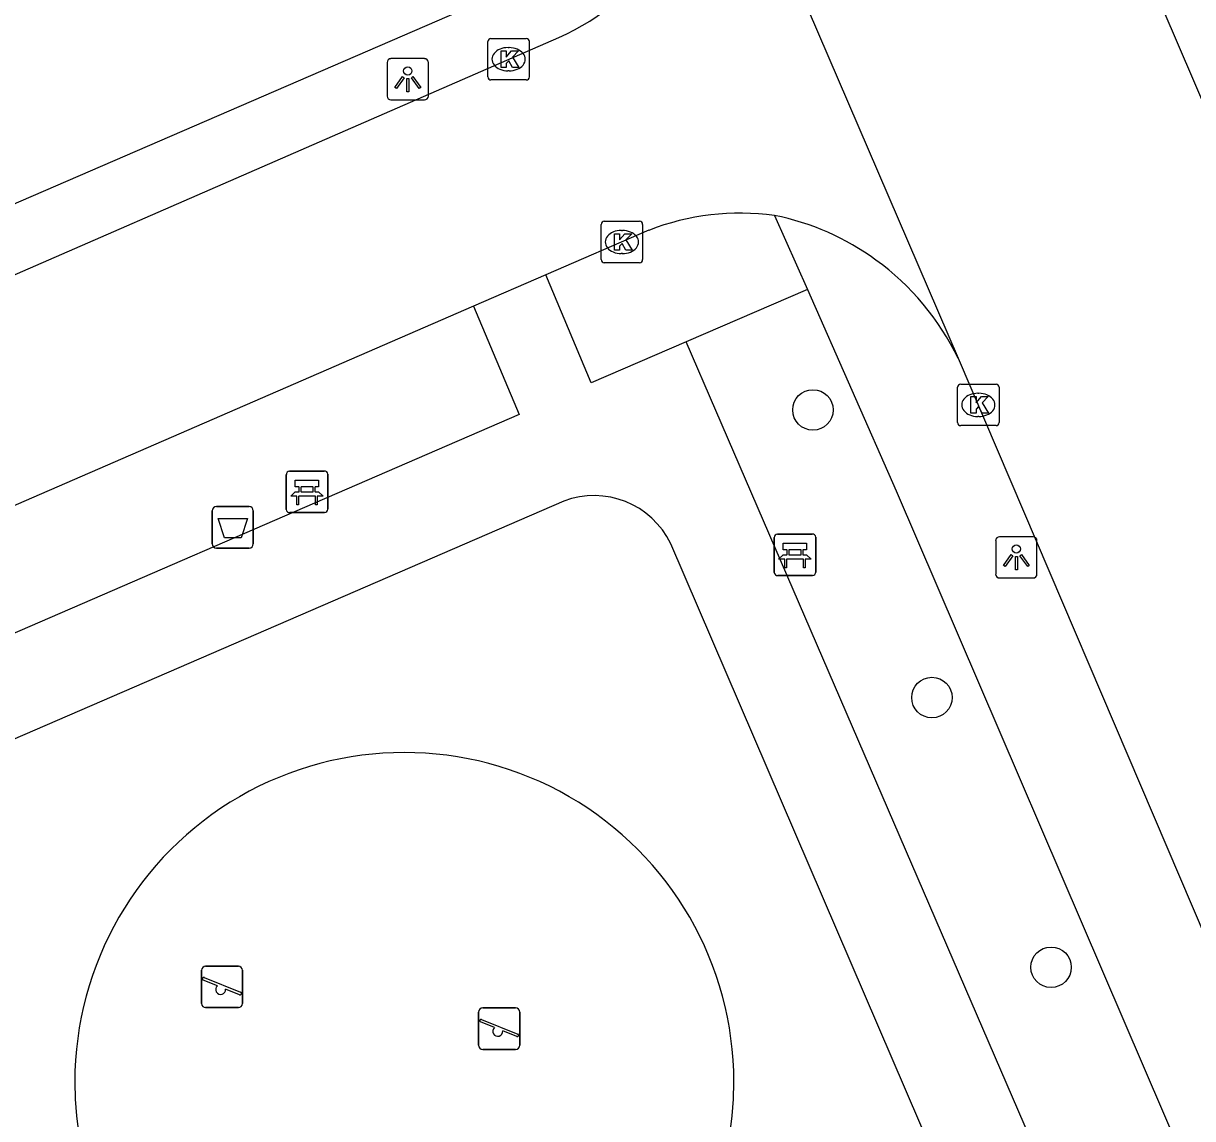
# Model space of a CAD drawing. Extents: x 159353 to 160616, y 385893 to 387321.
# Drawn here: x 159577.86 to 159606.08, y 386153.33 to 386179.76 of the extents above; entities that cross this region are included whole.
import ezdxf

# ---------------------------------------------------------------- set-up
doc = ezdxf.new("R2010")
doc.units = 0
for name, color, linetype in [('IMGEO_Afvalbak', 7, 'Continuous'), ('IMGEO_Bank', 7, 'Continuous'), ('IMGEO_Boom', 7, 'Continuous'), ('IMGEO_Groenvoorziening', 7, 'Continuous'), ('IMGEO_Kolk', 7, 'Continuous'), ('IMGEO_Lichtpunt', 7, 'Continuous'), ('IMGEO_Rijbaan_lokaal_gesloten', 7, 'Continuous'), ('IMGEO_Rijbaan_lokaal_open', 7, 'Continuous'), ('IMGEO_Speelvoorziening', 7, 'Continuous'), ('IMGEO_Voetpad_halfverhard', 7, 'Continuous'), ('IMGEO_Voetpad_open', 7, 'Continuous')]:
    doc.layers.add(name, color=color, linetype=linetype)

msp = doc.modelspace()

# ---------------------------------------------------------------- linework, layer by layer
at = {"layer": 'IMGEO_Afvalbak'}
for p, q in [((159582.418, 386167.197), (159582.418, 386167.997)), ((159582.418, 386167.997), (159582.418, 386167.197)), ((159582.518, 386168.097), (159583.308, 386168.097)), ((159583.308, 386168.097), (159582.518, 386168.097)), ((159583.408, 386167.997), (159583.408, 386167.197)), ((159583.408, 386167.197), (159583.408, 386167.997)), ((159583.308, 386167.097), (159582.518, 386167.097)), ((159582.518, 386167.097), (159583.308, 386167.097))]:
    msp.add_line(p, q, dxfattribs=at)
msp.add_lwpolyline([(159582.561, 386167.811), (159583.265, 386167.811), (159583.116, 386167.341), (159582.71, 386167.341), (159582.561, 386167.811)], dxfattribs=at)
for centre, start, end in [((159582.518, 386167.997), 90, 180), ((159582.518, 386167.997), 90, 180), ((159583.308, 386167.997), 0, 90), ((159583.308, 386167.997), 360, 90), ((159582.518, 386167.197), 180, 270), ((159582.518, 386167.197), 180, 270), ((159583.308, 386167.197), 270, 0), ((159583.308, 386167.197), 270, 0)]:
    msp.add_arc(centre, 0.1, start, end, dxfattribs=at)
at = {"layer": 'IMGEO_Bank'}
for p, q in [((159584.206, 386168.029), (159584.206, 386168.87)), ((159584.206, 386168.87), (159584.206, 386168.029)), ((159584.281, 386168.954), (159585.122, 386168.954)), ((159585.122, 386168.954), (159584.281, 386168.954)), ((159585.206, 386168.879), (159585.206, 386168.038)), ((159585.206, 386168.038), (159585.206, 386168.879)), ((159584.515, 386168.46), (159584.515, 386168.566)), ((159584.559, 386168.566), (159584.559, 386168.46)), ((159584.847, 386168.572), (159584.565, 386168.572)), ((159584.853, 386168.46), (159584.853, 386168.566)), ((159584.897, 386168.566), (159584.897, 386168.46)), ((159584.903, 386168.352), (159584.51, 386168.352)), ((159584.565, 386168.454), (159584.847, 386168.454)), ((159585.131, 386167.954), (159584.29, 386167.954)), ((159584.29, 386167.954), (159585.131, 386167.954)), ((159596.058, 386167.435), (159596.899, 386167.435)), ((159596.899, 386167.435), (159596.058, 386167.435)), ((159595.983, 386166.51), (159595.983, 386167.351)), ((159595.983, 386167.351), (159595.983, 386166.51)), ((159596.983, 386167.36), (159596.983, 386166.519)), ((159596.983, 386166.519), (159596.983, 386167.36)), ((159596.68, 386166.833), (159596.287, 386166.833)), ((159596.292, 386166.941), (159596.292, 386167.047)), ((159596.336, 386167.047), (159596.336, 386166.941)), ((159596.624, 386167.053), (159596.342, 386167.053)), ((159596.342, 386166.935), (159596.624, 386166.935)), ((159596.63, 386166.941), (159596.63, 386167.047)), ((159596.674, 386167.047), (159596.674, 386166.941)), ((159596.908, 386166.435), (159596.067, 386166.435)), ((159596.067, 386166.435), (159596.908, 386166.435))]:
    msp.add_line(p, q, dxfattribs=at)
for points in [[(159584.509, 386168.572), (159584.423, 386168.572), (159584.423, 386168.733), (159584.986, 386168.733), (159584.986, 386168.572), (159584.903, 386168.572)], [(159584.453, 386168.352), (159584.311, 386168.352), (159584.423, 386168.454), (159584.509, 386168.454)], [(159584.503, 386168.345), (159584.503, 386168.138), (159584.46, 386168.138), (159584.46, 386168.345)], [(159584.903, 386168.454), (159584.986, 386168.454), (159585.098, 386168.352), (159584.959, 386168.352)], [(159584.953, 386168.345), (159584.953, 386168.138), (159584.909, 386168.138), (159584.909, 386168.345)], [(159596.286, 386167.053), (159596.2, 386167.053), (159596.2, 386167.214), (159596.763, 386167.214), (159596.763, 386167.053), (159596.68, 386167.053)], [(159596.23, 386166.833), (159596.088, 386166.833), (159596.2, 386166.935), (159596.286, 386166.935)], [(159596.28, 386166.826), (159596.28, 386166.619), (159596.237, 386166.619), (159596.237, 386166.826)], [(159596.68, 386166.935), (159596.763, 386166.935), (159596.875, 386166.833), (159596.736, 386166.833)], [(159596.73, 386166.826), (159596.73, 386166.619), (159596.686, 386166.619), (159596.686, 386166.826)]]:
    msp.add_lwpolyline(points, dxfattribs=at)
for centre, radius, start, end in [((159584.284, 386168.876), 0.0779, 92.4484, 184.2845), ((159584.284, 386168.876), 0.0779, 92.4484, 184.2845), ((159585.128, 386168.876), 0.0779, 2.4484, 94.2845), ((159585.128, 386168.876), 0.0779, 2.4484, 94.2845), ((159584.508, 386168.565), 0.00671, 2.8957, 87.1043), ((159584.565, 386168.565), 0.00671, 92.8957, 177.1043), ((159584.847, 386168.565), 0.00671, 2.8957, 87.1043), ((159584.904, 386168.565), 0.00671, 92.8957, 177.1043), ((159584.453, 386168.345), 0.00671, 2.8957, 87.1043), ((159584.51, 386168.345), 0.00671, 92.8957, 177.1043), ((159584.508, 386168.461), 0.00671, 272.8957, 357.1043), ((159584.565, 386168.461), 0.00671, 182.8957, 267.1043), ((159584.847, 386168.461), 0.00671, 272.8957, 357.1043), ((159584.904, 386168.461), 0.00671, 182.8957, 267.1043), ((159584.902, 386168.345), 0.00671, 2.8957, 87.1043), ((159584.959, 386168.345), 0.00671, 92.8957, 177.1043), ((159584.284, 386168.032), 0.0779, 182.4484, 274.2845), ((159584.284, 386168.032), 0.0779, 182.4484, 274.2845), ((159585.128, 386168.032), 0.0779, 272.4484, 4.2845), ((159585.128, 386168.032), 0.0779, 272.4484, 4.2845), ((159596.061, 386167.357), 0.0779, 92.4484, 184.2845), ((159596.061, 386167.357), 0.0779, 92.4484, 184.2845), ((159596.905, 386167.357), 0.0779, 2.4484, 94.2845), ((159596.905, 386167.357), 0.0779, 2.4484, 94.2845), ((159596.23, 386166.826), 0.00671, 2.8957, 87.1043), ((159596.287, 386166.826), 0.00671, 92.8957, 177.1043), ((159596.285, 386167.046), 0.00671, 2.8957, 87.1043), ((159596.285, 386166.942), 0.00671, 272.8957, 357.1043), ((159596.342, 386167.046), 0.00671, 92.8957, 177.1043), ((159596.342, 386166.942), 0.00671, 182.8957, 267.1043), ((159596.624, 386167.046), 0.00671, 2.8957, 87.1043), ((159596.624, 386166.942), 0.00671, 272.8957, 357.1043), ((159596.681, 386167.046), 0.00671, 92.8957, 177.1043), ((159596.681, 386166.942), 0.00671, 182.8957, 267.1043), ((159596.679, 386166.826), 0.00671, 2.8957, 87.1043), ((159596.736, 386166.826), 0.00671, 92.8957, 177.1043), ((159596.061, 386166.513), 0.0779, 182.4484, 274.2845), ((159596.061, 386166.513), 0.0779, 182.4484, 274.2845), ((159596.905, 386166.513), 0.0779, 272.4484, 4.2845), ((159596.905, 386166.513), 0.0779, 272.4484, 4.2845)]:
    msp.add_arc(centre, radius, start, end, dxfattribs=at)
at = {"layer": 'IMGEO_Boom'}
for centre in [(159596.916, 386170.431), (159599.789, 386163.489), (159602.663, 386156.979)]:
    msp.add_circle(centre, 0.489, dxfattribs=at)
at = {"layer": 'IMGEO_Groenvoorziening'}
msp.add_lwpolyline([(159596.782, 386173.335), (159593.857, 386172.075)], dxfattribs=at)
for start, end in [(359.9964, 180.0036), (180.0036, 359.9964)]:
    msp.add_arc((159587.054, 386154.209), 7.954, start, end, dxfattribs=at)
at = {"layer": 'IMGEO_Kolk'}
for p, q in [((159589.07, 386178.47), (159589.07, 386179.322)), ((159589.145, 386179.396), (159589.997, 386179.396)), ((159590.071, 386179.322), (159590.071, 386178.47)), ((159589.558, 386179.176), (159589.583, 386179.176)), ((159589.997, 386178.396), (159589.145, 386178.396)), ((159589.581, 386178.616), (159589.556, 386178.616)), ((159591.805, 386174.058), (159591.805, 386174.91)), ((159591.88, 386174.984), (159592.732, 386174.984)), ((159592.293, 386174.764), (159592.318, 386174.764)), ((159592.806, 386174.91), (159592.806, 386174.058)), ((159592.316, 386174.204), (159592.291, 386174.204)), ((159592.732, 386173.984), (159591.88, 386173.984)), ((159600.483, 386171.053), (159601.335, 386171.053)), ((159600.408, 386170.127), (159600.408, 386170.979)), ((159600.896, 386170.833), (159600.921, 386170.833)), ((159601.409, 386170.979), (159601.409, 386170.127)), ((159600.919, 386170.273), (159600.894, 386170.273)), ((159601.335, 386170.053), (159600.483, 386170.053))]:
    msp.add_line(p, q, dxfattribs=at)
for points in [[(159589.07, 386178.47), (159589.07, 386179.322)], [(159589.145, 386179.396), (159589.997, 386179.396)], [(159590.071, 386179.322), (159590.071, 386178.47)], [(159589.391, 386179.096), (159589.514, 386179.096), (159589.514, 386178.945), (159589.644, 386179.096), (159589.808, 386179.096), (159589.662, 386178.945), (159589.815, 386178.696), (159589.663, 386178.696), (159589.578, 386178.86), (159589.514, 386178.793), (159589.514, 386178.696), (159589.391, 386178.696), (159589.391, 386179.096)], [(159589.997, 386178.396), (159589.145, 386178.396)], [(159591.805, 386174.058), (159591.805, 386174.91)], [(159591.88, 386174.984), (159592.732, 386174.984)], [(159592.806, 386174.91), (159592.806, 386174.058)], [(159592.126, 386174.684), (159592.249, 386174.684), (159592.249, 386174.533), (159592.379, 386174.684), (159592.543, 386174.684), (159592.397, 386174.533), (159592.55, 386174.284), (159592.398, 386174.284), (159592.313, 386174.448), (159592.249, 386174.381), (159592.249, 386174.284), (159592.126, 386174.284), (159592.126, 386174.684)], [(159592.732, 386173.984), (159591.88, 386173.984)], [(159600.483, 386171.053), (159601.335, 386171.053)], [(159600.408, 386170.127), (159600.408, 386170.979)], [(159601.409, 386170.979), (159601.409, 386170.127)], [(159600.729, 386170.753), (159600.852, 386170.753), (159600.852, 386170.602), (159600.982, 386170.753), (159601.146, 386170.753), (159601, 386170.602), (159601.153, 386170.353), (159601.001, 386170.353), (159600.916, 386170.517), (159600.852, 386170.45), (159600.852, 386170.353), (159600.729, 386170.353), (159600.729, 386170.753)], [(159601.335, 386170.053), (159600.483, 386170.053)]]:
    msp.add_lwpolyline(points, dxfattribs=at)
for centre, start, end in [((159589.147, 386179.32), 91.552, 178.448), ((159589.147, 386179.32), 91.552, 178.448), ((159589.995, 386179.32), 1.552, 88.448), ((159589.995, 386179.32), 1.552, 88.448), ((159589.147, 386178.472), 181.552, 268.448), ((159589.147, 386178.472), 181.552, 268.448), ((159589.995, 386178.472), 271.552, 358.448), ((159589.995, 386178.472), 271.552, 358.448), ((159591.882, 386174.908), 91.552, 178.448), ((159591.882, 386174.908), 91.552, 178.448), ((159592.73, 386174.908), 1.552, 88.448), ((159592.73, 386174.908), 1.552, 88.448), ((159591.882, 386174.06), 181.552, 268.448), ((159591.882, 386174.06), 181.552, 268.448), ((159592.73, 386174.06), 271.552, 358.448), ((159592.73, 386174.06), 271.552, 358.448), ((159600.485, 386170.977), 91.552, 178.448), ((159600.485, 386170.977), 91.552, 178.448), ((159601.333, 386170.977), 1.552, 88.448), ((159601.333, 386170.977), 1.552, 88.448), ((159600.485, 386170.129), 181.552, 268.448), ((159600.485, 386170.129), 181.552, 268.448), ((159601.333, 386170.129), 271.552, 358.448), ((159601.333, 386170.129), 271.552, 358.448)]:
    msp.add_arc(centre, 0.0765, start, end, dxfattribs=at)
for centre, major_axis, ratio, start_param, end_param in [((159589.557, 386178.896), (-0.387, 0.002), 0.722429, 4.712389, 7.853982), ((159589.582, 386178.896), (-0.39, 0.002), 0.717154, 1.570796, 4.712389), ((159592.292, 386174.484), (-0.387, 0.002), 0.722429, 4.712389, 7.853982), ((159592.317, 386174.484), (-0.39, 0.002), 0.717154, 1.570796, 4.712389), ((159600.895, 386170.553), (-0.387, 0.002), 0.722429, 4.712389, 7.853982), ((159600.92, 386170.553), (-0.39, 0.002), 0.717154, 1.570796, 4.712389)]:
    msp.add_ellipse(centre, major_axis=major_axis, ratio=ratio, start_param=start_param, end_param=end_param, dxfattribs=at)
at = {"layer": 'IMGEO_Lichtpunt'}
for p, q in [((159586.638, 386178.814), (159586.638, 386178.007)), ((159586.638, 386178.814), (159586.638, 386178.007)), ((159587.54, 386178.909), (159586.732, 386178.909)), ((159587.54, 386178.909), (159586.732, 386178.909)), ((159587.634, 386178.007), (159587.634, 386178.814)), ((159587.634, 386178.007), (159587.634, 386178.814)), ((159586.732, 386177.913), (159587.54, 386177.913)), ((159586.732, 386177.913), (159587.54, 386177.913)), ((159601.327, 386167.277), (159601.327, 386166.47)), ((159601.327, 386167.277), (159601.327, 386166.47)), ((159602.229, 386167.372), (159601.421, 386167.372)), ((159602.229, 386167.372), (159601.421, 386167.372)), ((159602.323, 386166.47), (159602.323, 386167.277)), ((159602.323, 386166.47), (159602.323, 386167.277)), ((159601.421, 386166.376), (159602.229, 386166.376)), ((159601.421, 386166.376), (159602.229, 386166.376))]:
    msp.add_line(p, q, dxfattribs=at)
for points in [[(159587.012, 386178.478), (159587.051, 386178.45), (159586.863, 386178.188), (159586.825, 386178.215), (159587.012, 386178.478)], [(159587.114, 386178.43), (159587.161, 386178.43), (159587.161, 386178.108), (159587.114, 386178.108), (159587.114, 386178.43)], [(159587.224, 386178.45), (159587.262, 386178.477), (159587.449, 386178.215), (159587.41, 386178.187), (159587.224, 386178.45)], [(159601.701, 386166.941), (159601.74, 386166.913), (159601.552, 386166.651), (159601.514, 386166.678), (159601.701, 386166.941)], [(159601.803, 386166.893), (159601.85, 386166.893), (159601.85, 386166.571), (159601.803, 386166.571), (159601.803, 386166.893)], [(159601.913, 386166.913), (159601.951, 386166.94), (159602.138, 386166.678), (159602.099, 386166.65), (159601.913, 386166.913)]]:
    msp.add_lwpolyline(points, dxfattribs=at)
for centre in [(159587.137, 386178.612), (159601.826, 386167.075)]:
    msp.add_circle(centre, 0.0994, dxfattribs=at)
for centre, start, end in [((159586.732, 386178.814), 90, 180), ((159586.732, 386178.814), 90, 180), ((159587.54, 386178.814), 0, 90), ((159587.54, 386178.814), 0, 90), ((159586.732, 386178.007), 180, 270), ((159586.732, 386178.007), 180, 270), ((159587.54, 386178.007), 270, 0), ((159587.54, 386178.007), 270, 360), ((159601.421, 386167.277), 90, 180), ((159601.421, 386167.277), 90, 180), ((159602.229, 386167.277), 0, 90), ((159602.229, 386167.277), 0, 90), ((159601.421, 386166.47), 180, 270), ((159601.421, 386166.47), 180, 270), ((159602.229, 386166.47), 270, 0), ((159602.229, 386166.47), 270, 360)]:
    msp.add_arc(centre, 0.0946, start, end, dxfattribs=at)
at = {"layer": 'IMGEO_Rijbaan_lokaal_gesloten'}
for points in [[(159593.907, 386186.821), (159600.42, 386171.678)], [(159617.137, 386152.722), (159605.373, 386180.099)], [(159600.42, 386171.678), (159606.398, 386157.681), (159609.708, 386149.629)]]:
    msp.add_lwpolyline(points, dxfattribs=at)
at = {"layer": 'IMGEO_Rijbaan_lokaal_open'}
for points in [[(159570.362, 386170.52), (159590.781, 386179.422)], [(159592.952, 386174.766), (159590.469, 386173.688)], [(159590.469, 386173.688), (159588.727, 386172.932)], [(159588.727, 386172.932), (159575.717, 386167.284), (159573.217, 386166.198)]]:
    msp.add_lwpolyline(points, dxfattribs=at)
for centre, radius, start, end in [((159588.445, 386184.771), 5.837, 293.5873, 326.8451), ((159595.158, 386169.098), 6.082, 82.1311, 111.2688), ((159594.795, 386169.074), 6.166, 53.7876, 78.8186), ((159594.679, 386168.893), 6.381, 25.8795, 53.9073)]:
    msp.add_arc(centre, radius, start, end, dxfattribs=at)
at = {"layer": 'IMGEO_Speelvoorziening'}
for p, q in [((159582.258, 386157.006), (159583.048, 386157.006)), ((159583.048, 386157.006), (159582.258, 386157.006)), ((159582.158, 386156.106), (159582.158, 386156.906)), ((159582.158, 386156.906), (159582.158, 386156.106)), ((159582.541, 386156.534), (159582.202, 386156.671)), ((159582.227, 386156.731), (159583.103, 386156.378)), ((159583.148, 386156.906), (159583.148, 386156.106)), ((159583.148, 386156.106), (159583.148, 386156.906)), ((159583.079, 386156.318), (159582.739, 386156.455)), ((159583.048, 386156.006), (159582.258, 386156.006)), ((159582.258, 386156.006), (159583.048, 386156.006)), ((159588.848, 386155.097), (159588.848, 386155.897)), ((159588.848, 386155.897), (159588.848, 386155.097)), ((159588.948, 386155.997), (159589.738, 386155.997)), ((159589.738, 386155.997), (159588.948, 386155.997)), ((159589.838, 386155.897), (159589.838, 386155.097)), ((159589.838, 386155.097), (159589.838, 386155.897)), ((159589.231, 386155.525), (159588.892, 386155.662)), ((159588.917, 386155.722), (159589.793, 386155.369)), ((159589.769, 386155.309), (159589.429, 386155.446)), ((159589.738, 386154.997), (159588.948, 386154.997)), ((159588.948, 386154.997), (159589.738, 386154.997))]:
    msp.add_line(p, q, dxfattribs=at)
for centre, radius, start, end in [((159582.258, 386156.906), 0.1, 90, 180), ((159582.258, 386156.906), 0.1, 90, 180), ((159583.048, 386156.906), 0.1, 0, 90), ((159583.048, 386156.906), 0.1, 360, 90), ((159582.215, 386156.701), 0.0327, 68.078, 248.078), ((159582.62, 386156.444), 0.12, 130.9928, 5.1632), ((159582.258, 386156.106), 0.1, 180, 270), ((159582.258, 386156.106), 0.1, 180, 270), ((159583.048, 386156.106), 0.1, 270, 0), ((159583.048, 386156.106), 0.1, 270, 0), ((159583.091, 386156.348), 0.0327, 248.078, 68.078), ((159588.948, 386155.897), 0.1, 90, 180), ((159588.948, 386155.897), 0.1, 90, 180), ((159589.738, 386155.897), 0.1, 0, 90), ((159589.738, 386155.897), 0.1, 360, 90), ((159588.905, 386155.692), 0.0327, 68.078, 248.078), ((159589.31, 386155.435), 0.12, 130.9928, 5.1632), ((159589.781, 386155.339), 0.0327, 248.078, 68.078), ((159588.948, 386155.097), 0.1, 180, 270), ((159588.948, 386155.097), 0.1, 180, 270), ((159589.738, 386155.097), 0.1, 270, 0), ((159589.738, 386155.097), 0.1, 270, 0)]:
    msp.add_arc(centre, radius, start, end, dxfattribs=at)
at = {"layer": 'IMGEO_Voetpad_halfverhard'}
for points in [[(159593.857, 386172.075), (159591.56, 386171.084), (159590.469, 386173.688)], [(159588.727, 386172.932), (159589.828, 386170.321), (159574.331, 386163.614), (159573.217, 386166.198)], [(159608.613, 386137.922), (159593.857, 386172.075)], [(159590.901, 386168.232), (159558.466, 386154.188), (159539.806, 386146.084)], [(159602.836, 386145.461), (159593.487, 386167.203)]]:
    msp.add_lwpolyline(points, dxfattribs=at)
msp.add_arc((159591.627, 386166.293), 2.071, 26.0724, 110.5312, dxfattribs=at)
at = {"layer": 'IMGEO_Voetpad_open'}
for points in [[(159590.345, 386180.906), (159571.098, 386172.573)], [(159595.991, 386175.123), (159596.782, 386173.335)], [(159596.782, 386173.335), (159598.929, 386168.48), (159610.383, 386141.807), (159609.289, 386138.315), (159608.613, 386137.922)]]:
    msp.add_lwpolyline(points, dxfattribs=at)

doc.saveas('drawing.dxf')
